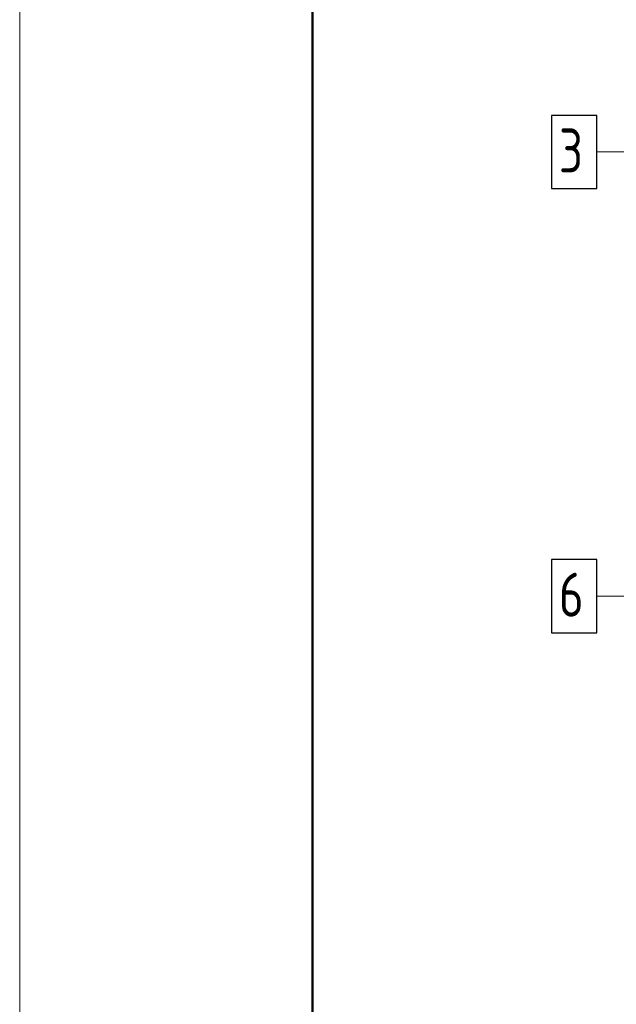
# Model space of a CAD drawing. Header units: millimetres. Extents: x 40580 to 1930067, y -240640 to 81020.
# Tile 467 of 656: x 1140928 to 1145004, y -223720 to -216996. Entities that reach past the tile are written whole.
import ezdxf

# ---------------------------------------------------------------- set-up
doc = ezdxf.new("R2010")
doc.units = ezdxf.units.MM
for name, color, linetype, lineweight in [('Standard', 7, 'Continuous', 25), ('Позиционная метка номер позиции', 7, 'Continuous', 13), ('Ребро вкладыша арматура S1', 52, 'Continuous', 25), ('Ребро вкладыша арматура поперечная AW', 52, 'Continuous', 25)]:
    doc.layers.add(name, color=color, linetype=linetype, lineweight=lineweight)
doc.styles.add('ISOCPEUR', font='isocpeur.ttf')

msp = doc.modelspace()

# ---------------------------------------------------------------- linework, layer by layer
at = {"layer": 'Standard', "color": 7, "linetype": 'Continuous', "lineweight": 13, "transparency": 33554687}
msp.add_lwpolyline([(1140928.1, -240394.3), (1182928.1, -240394.3), (1182928.1, -210694.3), (1140928.1, -210694.3), (1140928.1, -240394.3)], close=True, dxfattribs=at)
at = {"layer": 'Standard', "color": 7, "linetype": 'Continuous', "lineweight": 50, "transparency": 33554687}
msp.add_lwpolyline([(1142928.1, -211194.3), (1182428.1, -211194.3), (1182428.1, -239894.3), (1142928.1, -239894.3), (1142928.1, -211194.3)], close=True, dxfattribs=at)
at = {"layer": 'Позиционная метка номер позиции', "color": 7, "linetype": 'Continuous', "lineweight": 13, "transparency": 33554687}
for points in [[(1147794.9, -219115.9), (1147794.9, -217899.3), (1144871.6, -217899.3)], [(1147662.7, -219819.3), (1147662.7, -220221.9), (1146951.9, -220932.6), (1144871.6, -220932.6)]]:
    msp.add_lwpolyline(points, dxfattribs=at)
at = {"layer": 'Ребро вкладыша арматура S1', "color": 7, "linetype": 'Continuous', "lineweight": 25, "transparency": 33554687}
msp.add_lwpolyline([(1144561.6, -218149.3), (1144871.6, -218149.3), (1144871.6, -217649.3), (1144561.6, -217649.3), (1144561.6, -218149.3)], dxfattribs=at)
at = {"layer": 'Ребро вкладыша арматура поперечная AW', "color": 7, "linetype": 'Continuous', "lineweight": 25, "transparency": 33554687}
msp.add_lwpolyline([(1144561.6, -221182.6), (1144871.6, -221182.6), (1144871.6, -220682.6), (1144561.6, -220682.6), (1144561.6, -221182.6)], dxfattribs=at)
msp.add_lwpolyline([(1144561.6, -221182.6), (1144871.6, -221182.6), (1144871.6, -220682.6), (1144561.6, -220682.6), (1144561.6, -221182.6)], dxfattribs=at)

# ---------------------------------------------------------------- texts
at = {"layer": 'Ребро вкладыша арматура S1', "color": 7, "linetype": 'Continuous', "lineweight": 13, "transparency": 33554687, "insert": (1144611.6, -218039.3), "char_height": 300, "width": 326.843, "attachment_point": 7, "style": 'ISOCPEUR'}
msp.add_mtext('\\W0.78;3', dxfattribs=at)
at = {"layer": 'Ребро вкладыша арматура поперечная AW', "color": 7, "linetype": 'Continuous', "lineweight": 13, "transparency": 33554687, "insert": (1144611.6, -221072.6), "char_height": 300, "width": 326.843, "attachment_point": 7, "style": 'ISOCPEUR'}
msp.add_mtext('\\W0.78;6', dxfattribs=at)
msp.add_mtext('\\W0.78;6', dxfattribs=at)

doc.saveas('drawing.dxf')
